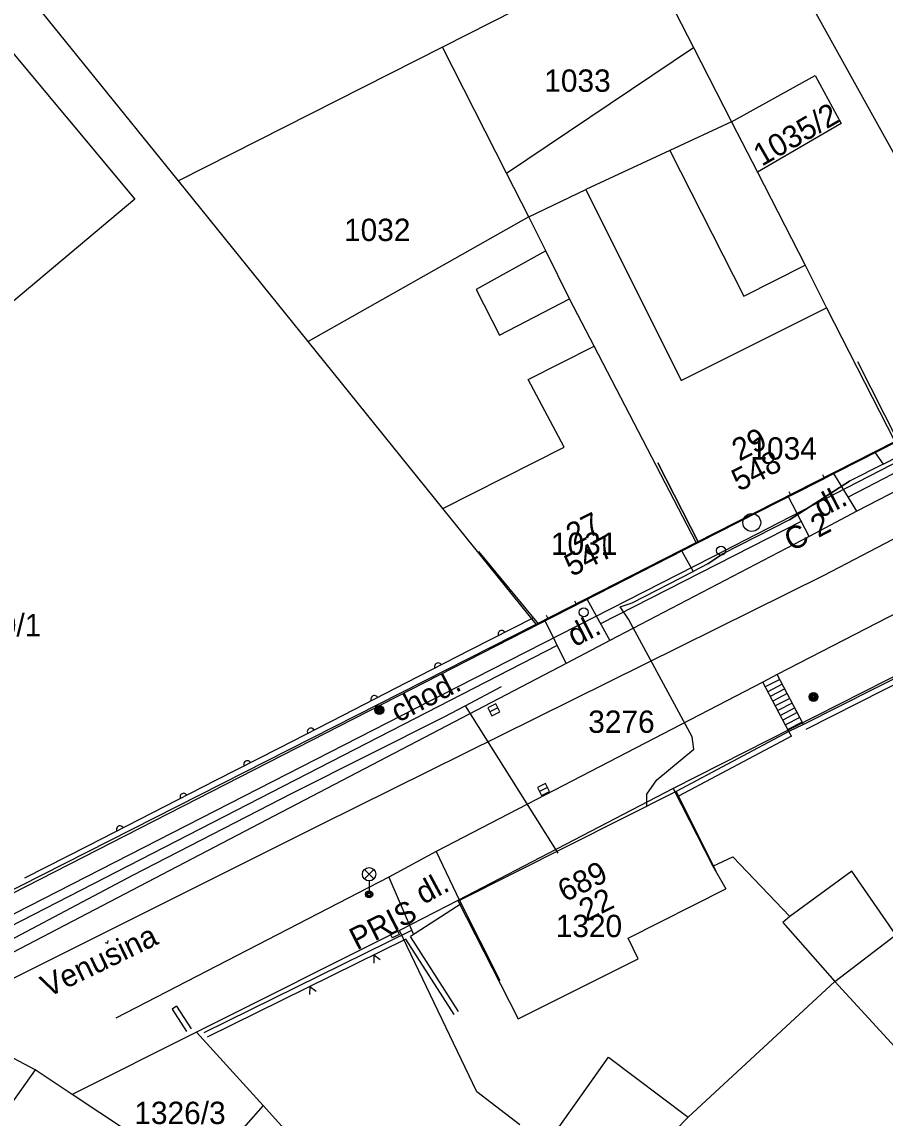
# Model space of a CAD drawing. Extents: x -601580 to 4, y -1204314 to 4.
# Drawn here: x -600077.5 to -600029.2, y -1203510.8 to -1203449.5 of the extents above; entities that cross this region are included whole.
import ezdxf

# ---------------------------------------------------------------- set-up
doc = ezdxf.new("R2010")
doc.units = 0
for name, color, linetype in [('00-INNOGY-NTL', 7, 'Continuous'), ('00-KN-HRANICE PARCEL', 7, 'Continuous'), ('00-KN-PARC. CISLA', 7, 'Continuous'), ('00-KN-VNITRNI KRESBA', 7, 'Continuous'), ('00-POLOHOPIS', 7, 'Continuous'), ('00-SITE KOM. KABEL', 7, 'Continuous'), ('00-VAK-VODA-RAD IGIS', 7, 'Continuous'), ('Vrstva 25', 7, 'Continuous'), ('Vrstva 27', 7, 'Continuous'), ('Vrstva 28', 7, 'Continuous'), ('Vrstva 33', 7, 'Continuous'), ('Vrstva 6', 7, 'Continuous')]:
    doc.layers.add(name, color=color, linetype=linetype)

# ---------------------------------------------------------------- blocks, each defined once
blk = doc.blocks.new('6.01A_1016')
at = {"layer": 'Vrstva 25'}
for radius in [0.25, 0.2, 0.15, 0.1, 0.05]:
    blk.add_circle((0, 0), radius, dxfattribs=at)
blk = doc.blocks.new('6.20D_42')
at = {"layer": 'Vrstva 28'}
blk.add_circle((0, 0), 0.5, dxfattribs=at)
blk = doc.blocks.new('6.14A_176')
at = {"layer": 'Vrstva 28'}
blk.add_circle((0, 0), 0.25, dxfattribs=at)
blk = doc.blocks.new('6.14A_178')
at = {"layer": 'Vrstva 28'}
blk.add_circle((0, 0), 0.25, dxfattribs=at)
blk = doc.blocks.new('6.01A_1022')
at = {"layer": 'Vrstva 25'}
for radius in [0.25, 0.2, 0.15, 0.1, 0.05]:
    blk.add_circle((0, 0), radius, dxfattribs=at)
blk = doc.blocks.new('6.30_110')
at = {"layer": 'Vrstva 27'}
blk.add_line((-0.25, 0), (0.25, 0), dxfattribs=at)
blk.add_lwpolyline([(-0.25, -0.25), (0.25, -0.25), (0.25, 0.25), (-0.25, 0.25)], close=True, dxfattribs=at)
blk = doc.blocks.new('6.30_112')
at = {"layer": 'Vrstva 27'}
blk.add_line((-0.25, 0), (0.25, 0), dxfattribs=at)
blk.add_lwpolyline([(-0.25, -0.25), (0.25, -0.25), (0.25, 0.25), (-0.25, 0.25)], close=True, dxfattribs=at)
blk = doc.blocks.new('VCHOD_3334')
at = {"layer": 'Vrstva 6'}
blk.add_line((0, 0.25), (0, 0), dxfattribs=at)
blk = doc.blocks.new('VCHOD_3336')
at = {"layer": 'Vrstva 6'}
blk.add_line((0, 0.25), (0, 0), dxfattribs=at)
blk = doc.blocks.new('VCHOD_3338')
at = {"layer": 'Vrstva 6'}
blk.add_line((0, 0.25), (0, 0), dxfattribs=at)
blk = doc.blocks.new('VCHOD_3340')
at = {"layer": 'Vrstva 6'}
blk.add_line((0, 0.25), (0, 0), dxfattribs=at)
blk = doc.blocks.new('6.560_1004')
at = {"layer": 'Vrstva 33'}
for p, q in [((-0.265, 0.86), (0.265, 1.39)), ((-0.265, 1.39), (0.265, 0.86)), ((0, 0.75), (0, 0))]:
    blk.add_line(p, q, dxfattribs=at)
for centre, radius in [((0, 1.125), 0.375), ((0, 0), 0.2), ((0, 0), 0.145), ((0, 0), 0.0876)]:
    blk.add_circle(centre, radius, dxfattribs=at)

msp = doc.modelspace()

# ---------------------------------------------------------------- linework, layer by layer
at = {"layer": '00-INNOGY-NTL'}
msp.add_line((-600052.69, -1203487.75), (-600047.49, -1203495.99), dxfattribs=at)
msp.add_lwpolyline([(-600081.03, -1203502.37), (-600071.29, -1203497.23), (-600062.37, -1203492.64), (-600053.87, -1203488.37), (-600052.69, -1203487.75), (-600050.654, -1203486.675)], dxfattribs=at)
at = {"layer": '00-KN-HRANICE PARCEL'}
for p, q in [((-600068.74, -1203458.37), (-600085.83, -1203437.22)), ((-600042.84, -1203445.19), (-600053.95, -1203450.9)), ((-600040.93, -1203448.92), (-600039.91, -1203450.91)), ((-600053.95, -1203450.9), (-600068.74, -1203458.37)), ((-600050.37, -1203457.94), (-600053.95, -1203450.9)), ((-600050.37, -1203457.94), (-600039.91, -1203450.91)), ((-600039.91, -1203450.91), (-600037.77, -1203455.08)), ((-600037.77, -1203455.08), (-600036.33, -1203457.89)), ((-600049.13, -1203460.39), (-600050.37, -1203457.94)), ((-600061.48, -1203467.36), (-600068.74, -1203458.37)), ((-600049.13, -1203460.39), (-600061.48, -1203467.36)), ((-600039.76, -1203478.61), (-600028.63, -1203472.95)), ((-600048.71, -1203483.17), (-600039.76, -1203478.61)), ((-600087.07, -1203502.64), (-600048.71, -1203483.17)), ((-600025.14, -1203484.32), (-600041.05, -1203492.37)), ((-600056.37, -1203500.32), (-600067.72, -1203506.01)), ((-600076.75, -1203508.12), (-600087.07, -1203502.64)), ((-600032, -1203503.17), (-600026.62, -1203509.03)), ((-600067.72, -1203506.01), (-600074.69, -1203509.5)), ((-600067.72, -1203506.01), (-600064, -1203510.11)), ((-600074.69, -1203509.5), (-600076.75, -1203508.12)), ((-600064, -1203510.11), (-600056.07, -1203518.85))]:
    msp.add_line(p, q, dxfattribs=at)
for points in [[(-600092.14, -1203434.74), (-600088.17, -1203439.56), (-600086.77, -1203438.38), (-600083, -1203442.84), (-600084.39, -1203444.07), (-600079.11, -1203450.37), (-600078.89, -1203450.18), (-600071.17, -1203459.39), (-600087.9, -1203473.42), (-600095.6, -1203464.21)], [(-600016.79, -1203466.87), (-600018.63, -1203463.36), (-600023.96, -1203466.08), (-600028.37, -1203457.4), (-600035.09, -1203445.3), (-600040.93, -1203448.92)], [(-600037.77, -1203455.08), (-600033.09, -1203452.47), (-600031.64, -1203455.17), (-600036.33, -1203457.89)], [(-600036.33, -1203457.89), (-600033.66, -1203463.1), (-600032.45, -1203465.47), (-600028.63, -1203472.95)], [(-600046.85, -1203464.97), (-600048.17, -1203462.28), (-600049.13, -1203460.39)], [(-600039.76, -1203478.61), (-600045.47, -1203467.63), (-600046.85, -1203464.97)], [(-600048.71, -1203483.17), (-600053.93, -1203476.71), (-600061.48, -1203467.36)], [(-600041.05, -1203492.37), (-600053.1, -1203498.64), (-600056.37, -1203500.32)], [(-600041.05, -1203492.37), (-600038.82, -1203496.72), (-600037.71, -1203496.2), (-600034.52, -1203499.53)], [(-600028.57, -1203500.56), (-600031.05, -1203497), (-600034.52, -1203499.53)], [(-600034.52, -1203499.53), (-600034.9, -1203499.88), (-600032, -1203503.17)], [(-600049.63, -1203511.2), (-600052.03, -1203509.35), (-600056.37, -1203500.32)], [(-600042.37, -1203512.98), (-600040.2, -1203510.77), (-600032, -1203503.17)], [(-600076.75, -1203508.12), (-600080.92, -1203513.98), (-600077.12, -1203528.72)], [(-600064, -1203510.11), (-600067.47, -1203514.04), (-600069.93, -1203512.32), (-600070.09, -1203512.54), (-600074.69, -1203509.5)]]:
    msp.add_lwpolyline(points, dxfattribs=at)
at = {"layer": '00-KN-VNITRNI KRESBA'}
for p, q in [((-600037.77, -1203455.08), (-600041.22, -1203456.67)), ((-600041.22, -1203456.67), (-600045.93, -1203458.85)), ((-600041.22, -1203456.67), (-600037.08, -1203464.82)), ((-600049.13, -1203460.39), (-600045.93, -1203458.85)), ((-600045.93, -1203458.85), (-600040.59, -1203469.55)), ((-600048.17, -1203462.28), (-600052.07, -1203464.46)), ((-600037.08, -1203464.82), (-600033.66, -1203463.1)), ((-600052.07, -1203464.46), (-600050.76, -1203467.01)), ((-600050.76, -1203467.01), (-600046.85, -1203464.97)), ((-600040.59, -1203469.55), (-600032.45, -1203465.47)), ((-600049.15, -1203469.49), (-600045.47, -1203467.63)), ((-600047.15, -1203473.28), (-600049.15, -1203469.49)), ((-600053.93, -1203476.71), (-600047.15, -1203473.28)), ((-600038.82, -1203496.72), (-600038.09, -1203497.99)), ((-600043.57, -1203500.75), (-600038.09, -1203497.99)), ((-600053.1, -1203498.64), (-600049.72, -1203505.26)), ((-600043, -1203501.9), (-600043.57, -1203500.75)), ((-600032, -1203503.17), (-600028.57, -1203500.56)), ((-600049.72, -1203505.26), (-600043, -1203501.9)), ((-600048.29, -1203512.53), (-600044.66, -1203507.4)), ((-600044.66, -1203507.4), (-600040.2, -1203510.77))]:
    msp.add_line(p, q, dxfattribs=at)
at = {"layer": '00-POLOHOPIS'}
for p, q in [((-600006.9, -1203464.431), (-600030.768, -1203476.865)), ((-600017.032, -1203468.662), (-600031.248, -1203476.07)), ((-600034.457, -1203475.985), (-600032.567, -1203475.025)), ((-600030.768, -1203476.865), (-600032.041, -1203474.757)), ((-600033.423, -1203478.274), (-600034.592, -1203476.053)), ((-600030.768, -1203476.865), (-600033.423, -1203478.274)), ((-600033.87, -1203477.425), (-600045.102, -1203483.159)), ((-600033.423, -1203478.274), (-600044.582, -1203484.092)), ((-600019.646, -1203477.938), (-600035.212, -1203486.003)), ((-600045.863, -1203481.793), (-600044.582, -1203484.092)), ((-600048.034, -1203482.9), (-600046.448, -1203482.091)), ((-600048.568, -1203483.173), (-600086.894, -1203502.793)), ((-600047.037, -1203485.377), (-600048.202, -1203482.986)), ((-600047.529, -1203484.367), (-600087.152, -1203504.733)), ((-600044.582, -1203484.092), (-600047.037, -1203485.377)), ((-600024.994, -1203484.364), (-600033.744, -1203488.8)), ((-600025.125, -1203484.767), (-600033.608, -1203489.068)), ((-600047.037, -1203485.377), (-600081.44, -1203503.343)), ((-600035.212, -1203486.003), (-600036.029, -1203486.428)), ((-600035.073, -1203486.269), (-600035.888, -1203486.693)), ((-600033.744, -1203488.8), (-600035.212, -1203486.003)), ((-600036.029, -1203486.428), (-600054.301, -1203495.903)), ((-600034.564, -1203489.181), (-600036.029, -1203486.428)), ((-600034.933, -1203486.534), (-600035.747, -1203486.958)), ((-600034.794, -1203486.8), (-600035.606, -1203487.222)), ((-600034.654, -1203487.066), (-600035.465, -1203487.487)), ((-600034.515, -1203487.331), (-600035.324, -1203487.752)), ((-600034.376, -1203487.597), (-600035.183, -1203488.017)), ((-600034.236, -1203487.862), (-600035.042, -1203488.282)), ((-600034.097, -1203488.128), (-600034.902, -1203488.547)), ((-600033.957, -1203488.394), (-600034.761, -1203488.812)), ((-600033.818, -1203488.659), (-600034.62, -1203489.076)), ((-600034.564, -1203489.181), (-600040.878, -1203492.542)), ((-600033.744, -1203488.8), (-600034.564, -1203489.181)), ((-600034.423, -1203489.446), (-600034.564, -1203489.181)), ((-600034.423, -1203489.446), (-600040.737, -1203492.807)), ((-600054.301, -1203495.903), (-600056.961, -1203497.337)), ((-600054.301, -1203495.903), (-600052.994, -1203498.647)), ((-600056.961, -1203497.337), (-600072.235, -1203505.22)), ((-600056.961, -1203497.337), (-600055.584, -1203500.543)), ((-600052.904, -1203498.826), (-600055.753, -1203500.65)), ((-600055.683, -1203500.313), (-600067.319, -1203506.054)), ((-600056.473, -1203500.311), (-600056.876, -1203500.51)), ((-600056.363, -1203500.536), (-600056.473, -1203500.311)), ((-600056.876, -1203500.51), (-600056.766, -1203500.735)), ((-600056.363, -1203500.536), (-600056.766, -1203500.735)), ((-600053.308, -1203505.022), (-600056.005, -1203500.812)), ((-600053.056, -1203504.861), (-600055.753, -1203500.65)), ((-600068.835, -1203504.558), (-600069.088, -1203504.72)), ((-600069.088, -1203504.72), (-600068.283, -1203505.978)), ((-600068.835, -1203504.558), (-600068.03, -1203505.816))]:
    msp.add_line(p, q, dxfattribs=at)
for points in [[(-600030.731, -1203468.483), (-600028.466, -1203472.941), (-600039.63, -1203478.613), (-600041.895, -1203474.155)], [(-600041.895, -1203474.155), (-600039.63, -1203478.613), (-600048.568, -1203483.173), (-600051.911, -1203479.106)], [(-600048.86, -1203482.817), (-600052.421, -1203484.64)], [(-600052.421, -1203484.64), (-600055.982, -1203486.463), (-600059.542, -1203488.285)], [(-600059.542, -1203488.285), (-600063.102, -1203490.108)], [(-600063.102, -1203490.108), (-600066.663, -1203491.931)], [(-600066.663, -1203491.931), (-600070.223, -1203493.753), (-600073.784, -1203495.576)], [(-600038.628, -1203497.007), (-600040.878, -1203492.542), (-600052.994, -1203498.647), (-600050.744, -1203503.112)], [(-600073.784, -1203495.576), (-600077.344, -1203497.399)], [(-600072.83, -1203500.984), (-600072.696, -1203501.025), (-600072.672, -1203500.887)], [(-600056.008, -1203500.808), (-600067.128, -1203506.294)], [(-600057.445, -1203501.963), (-600057.802, -1203501.693), (-600057.804, -1203502.14)], [(-600061.032, -1203503.733), (-600061.389, -1203503.463), (-600061.391, -1203503.91)]]:
    msp.add_lwpolyline(points, dxfattribs=at)
for centre in [(-600050.641, -1203483.729), (-600054.201, -1203485.551), (-600057.762, -1203487.374), (-600061.322, -1203489.197), (-600064.883, -1203491.019), (-600068.443, -1203492.842), (-600072.004, -1203494.665)]:
    msp.add_arc(centre, 0.2, 27.10755, 207.11041, dxfattribs=at)
at = {"layer": '00-SITE KOM. KABEL'}
for points in [[(-600017.8, -1203426.63), (-600001.72, -1203456.88), (-600002.54, -1203459.56), (-600004.1, -1203461.22), (-600004.64, -1203462.13), (-600009.66, -1203464.5), (-600027.56, -1203473.61), (-600038.9, -1203479.44), (-600053.06, -1203486.66), (-600085.94, -1203503.47)], [(-600017.8, -1203426.63), (-600001.72, -1203456.88), (-600002.54, -1203459.56), (-600004.1, -1203461.22), (-600004.64, -1203462.13), (-600009.66, -1203464.5), (-600027.56, -1203473.61), (-600038.9, -1203479.44), (-600053.06, -1203486.66), (-600085.94, -1203503.47)], [(-600029.28, -1203474.22), (-600015.5, -1203467.17), (-600013.9, -1203466.42), (-600012.63, -1203465.71)], [(-600029.74, -1203473.59), (-600029.28, -1203474.22)], [(-600029.28, -1203474.22), (-600031.17, -1203475.18), (-600034.53, -1203477.34), (-600038.26, -1203479.25), (-600039.1, -1203479.8), (-600039.93, -1203480.24)], [(-600034.53, -1203477.34), (-600031.17, -1203475.18)], [(-600040.56, -1203479.09), (-600039.93, -1203480.24)], [(-600039.1, -1203479.8), (-600038.26, -1203479.25)], [(-600042.52, -1203493.37), (-600042.52, -1203492.7), (-600041.96, -1203491.89), (-600039.88, -1203490.18), (-600039.97, -1203489.49), (-600043.55, -1203482.9), (-600044, -1203482.2), (-600043.34, -1203481.98), (-600039.93, -1203480.24)], [(-600043.55, -1203482.9), (-600044, -1203482.2)], [(-600039.97, -1203489.49), (-600043.55, -1203482.9)]]:
    msp.add_lwpolyline(points, dxfattribs=at)
at = {"layer": '00-VAK-VODA-RAD IGIS'}
msp.add_lwpolyline([(-599997.624, -1203461.217), (-600008.487, -1203467.871), (-600032.606, -1203480.453), (-600060.781, -1203494.402), (-600091.773, -1203509.881)], dxfattribs=at)

# ---------------------------------------------------------------- block references
at = {"layer": '00-POLOHOPIS'}
for name, p, xscale, yscale, rotation in [('VCHOD_3334', (-600032.567, -1203475.025), 1.00000102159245, 1.00000102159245, 26.92766274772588), ('VCHOD_3336', (-600034.457, -1203475.985), 1.00000102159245, 1.00000102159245, 26.92766274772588), ('6.20D_42', (-600036.643, -1203477.492), 1.00000029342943, 1.00000029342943, 34.23603519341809), ('6.14A_176', (-600038.36, -1203479.065), 1.00000071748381, 1.00000071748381, -156.0274335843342), ('VCHOD_3338', (-600046.448, -1203482.091), 0.9999987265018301, 0.9999987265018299, 27.025626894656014), ('6.14A_178', (-600046.047, -1203482.519), 1.00000071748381, 1.00000071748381, -156.0274335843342), ('VCHOD_3340', (-600048.034, -1203482.9), 0.9999987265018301, 0.9999987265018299, 27.025626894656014), ('6.01A_1016', (-600033.185, -1203487.248), 1.0000020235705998, 1.0000020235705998, -151.04669500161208), ('6.30_110', (-600051.075, -1203487.967), 0.9999976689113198, 0.9999976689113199, -153.42540330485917), ('6.30_112', (-600048.298, -1203492.428), 1.0000012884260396, 1.0000012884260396, -154.49217110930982)]:
    msp.add_blockref(name, p, dxfattribs=dict(at, xscale=xscale, yscale=yscale, rotation=rotation))
at = {"layer": '00-POLOHOPIS', "rotation": -90.00000000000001}
msp.add_blockref('6.01A_1022', (-600057.496, -1203487.984), dxfattribs=at)
at = {"layer": '00-POLOHOPIS'}
msp.add_blockref('6.560_1004', (-600058.062, -1203498.294), dxfattribs=at)

# ---------------------------------------------------------------- texts
at = {"layer": '00-KN-PARC. CISLA'}
for s, p in [('1033', (-600048.257, -1203453.39)), ('1032', (-600059.467, -1203461.74)), ('1034', (-600036.717, -1203473.97)), ('1031', (-600047.884, -1203479.3)), ('1030/1', (-600081.525, -1203483.86)), ('3276', (-600045.797, -1203489.26)), ('1320', (-600047.617, -1203500.69)), ('1326/3', (-600071.206, -1203511.15))]:
    msp.add_text(s, height=1.25, dxfattribs=at).set_placement(p)
msp.add_text('1035/2', height=1.25, rotation=30, dxfattribs=at).set_placement((-600036.082, -1203457.587))
at = {"layer": '00-POLOHOPIS'}
for s, rotation, p in [('29', 26.93338, (-600037.341, -1203474.085)), ('548', 26.93338, (-600037.358, -1203475.776)), ('dl.', 27.02559, (-600032.765, -1203477.257)), ('27', 27.02982, (-600046.622, -1203478.812)), ('547', 27.02982, (-600046.719, -1203480.545)), ('dl.', 27.02559, (-600046.554, -1203484.473)), ('chod.', 27.45015, (-600056.433, -1203488.705)), ('689', 26.74258, (-600047.094, -1203498.753)), ('dl.', 28.32901, (-600055.027, -1203498.887)), ('22', 26.74258, (-600045.907, -1203499.836)), ('PRIS', 27.02559, (-600058.748, -1203501.446)), ('Venusina', 25.84456, (-600076.051, -1203504.083))]:
    msp.add_text(s, height=1.25, rotation=rotation, dxfattribs=at).set_placement(p)
at = {"layer": '00-VAK-VODA-RAD IGIS'}
msp.add_text('C 2', height=1.25, rotation=27.55, dxfattribs=at).set_placement((-600034.407, -1203479.136))

doc.saveas('drawing.dxf')
